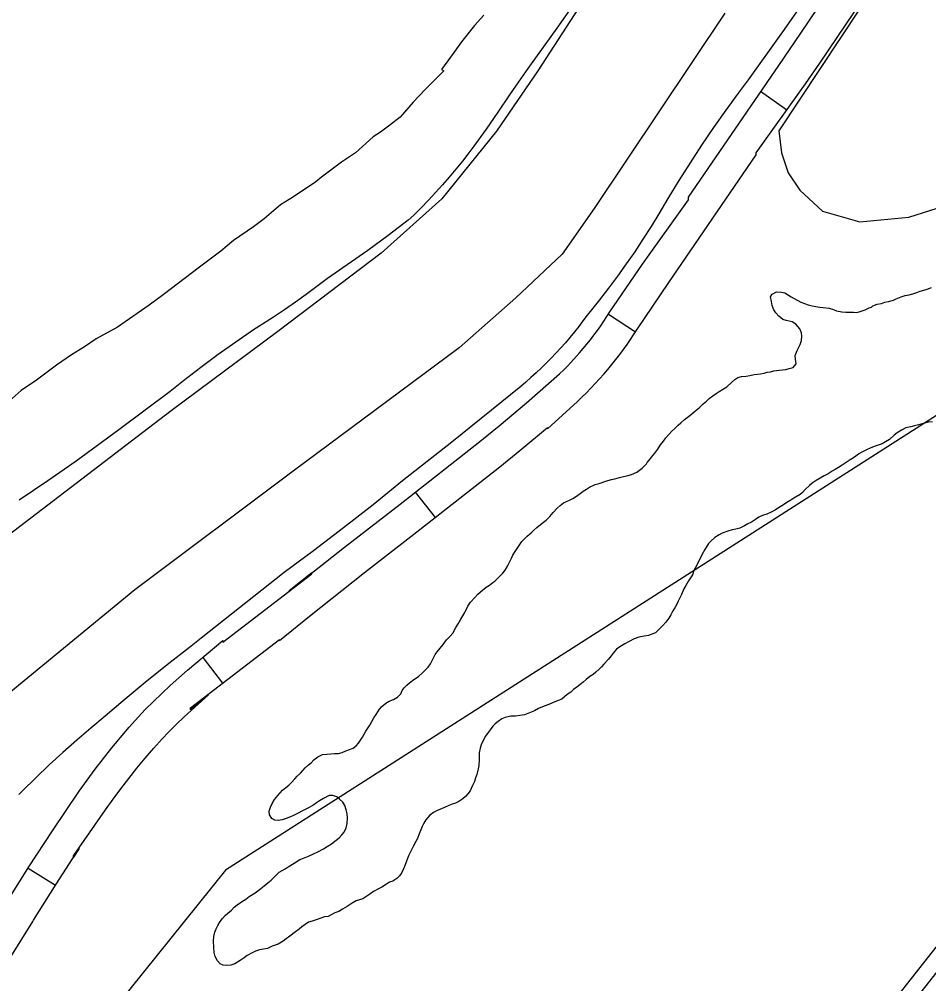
# Model space of a CAD drawing. Extents: x 3161665 to 3199565, y 885729 to 911164.
# Drawn here: x 3192869 to 3193713, y 905948 to 906843 of the extents above; entities that cross this region are included whole.
import ezdxf

# ---------------------------------------------------------------- set-up
doc = ezdxf.new("R2010")
doc.units = 0
for name, color, linetype in [('V-LEVE-TOET', 7, 'Continuous'), ('V-ROAD-CNTR', 7, 'Continuous'), ('V-SITE-VEGE', 7, 'Continuous'), ('V-TOPO-SHOR', 7, 'Continuous')]:
    doc.layers.add(name, color=color, linetype=linetype)

msp = doc.modelspace()

# ---------------------------------------------------------------- linework, layer by layer
at = {"layer": 'V-LEVE-TOET'}
for points in [[(3193639.46, 906921.87), (3193609.02, 906876.33), (3193577.78, 906831.32), (3193545.77, 906786.86), (3193536.67, 906774.51)], [(3193392.53, 906869.46), (3193368.37, 906834.92), (3193350.04, 906809.48), (3193341.38, 906797.34), (3193332.81, 906785.13), (3193324.35, 906772.84), (3193324.35, 906772.83), (3193313.64, 906756.79), (3193302.66, 906740.94), (3193291.41, 906725.28), (3193286.79, 906719.02), (3193286.79, 906719.02), (3193280.83, 906711.43), (3193274.73, 906703.94), (3193268.51, 906696.57), (3193262.16, 906689.3), (3193255.68, 906682.14), (3193249.08, 906675.1), (3193242.36, 906668.17), (3193235.52, 906661.36), (3193230.47, 906656.48), (3193230.47, 906656.48), (3193211.82, 906642.38), (3193192.94, 906628.59), (3193173.85, 906615.11), (3193155.38, 906602.51), (3193145.63, 906595), (3193135.75, 906587.65), (3193125.75, 906580.48), (3193115.63, 906573.48), (3193105.39, 906566.65)], [(3193536.67, 906774.51), (3193525.07, 906758.67), (3193513.75, 906742.63), (3193502.72, 906726.39), (3193491.97, 906709.97), (3193481.5, 906693.36), (3193471.33, 906676.57), (3193463.05, 906662.39)], [(3193463.05, 906662.39), (3193455.78, 906650.58), (3193448.3, 906638.9), (3193440.61, 906627.34), (3193432.73, 906615.93), (3193424.65, 906604.65), (3193416.37, 906593.51), (3193407.9, 906582.52), (3193399.24, 906571.68), (3193396.45, 906568.28)], [(3193105.39, 906566.65), (3193095.04, 906560), (3193086.78, 906554.88), (3193070.25, 906543.47), (3193053.9, 906531.77), (3193037.76, 906519.79), (3193021.82, 906507.55), (3193009.33, 906497.64), (3193009.33, 906497.64), (3192961.65, 906461.85), (3192922.26, 906432.92), (3192895.94, 906414.56), (3192869.3, 906396.65)], [(3193396.45, 906568.28), (3193392.58, 906563.05), (3193388.63, 906557.89), (3193384.58, 906552.8), (3193380.44, 906547.79), (3193376.22, 906542.84), (3193371.91, 906537.97), (3193367.52, 906533.18), (3193363.04, 906528.46), (3193358.48, 906523.82), (3193353.85, 906519.27), (3193349.13, 906514.79), (3193344.34, 906510.4), (3193339.47, 906506.09), (3193335.03, 906502.29)], [(3193335.03, 906502.29), (3193270.87, 906450.48), (3193224.95, 906414.51)], [(3193224.95, 906414.51), (3193197.87, 906392.44), (3193170.4, 906370.85), (3193142.56, 906349.73), (3193115.1, 906329.64)], [(3193115.1, 906329.64), (3193038.34, 906268.45), (3193027.39, 906259.87)], [(3193027.39, 906259.87), (3193006.61, 906243.77), (3192986.11, 906227.3), (3192965.9, 906210.48), (3192949.08, 906196.03)], [(3192949.08, 906196.03), (3192935.8, 906185.07), (3192922.71, 906173.89), (3192909.81, 906162.47), (3192897.12, 906150.83), (3192884.63, 906138.98), (3192872.35, 906126.9), (3192868.92, 906123.46)]]:
    msp.add_lwpolyline(points, dxfattribs=at)
at = {"layer": 'V-ROAD-CNTR'}
for p, q in [((3193557.42, 906776.4), (3193581.86, 906759.01)), ((3193416.26, 906569.32), (3193441.41, 906552.97)), ((3193236.92, 906404.05), (3193255.45, 906380.46)), ((3193039.84, 906250.49), (3193058.14, 906226.72)), ((3192877.61, 906055.16), (3192903.04, 906039.24))]:
    msp.add_line(p, q, dxfattribs=at)
for points in [[(3192860.05, 905970.19), (3192881.93, 906005.5), (3192882.65, 906006.68), (3192903.61, 906040.15), (3192925.11, 906073.2), (3192919.84, 906065.39), (3192919.84, 906066.59), (3192949.53, 906109.23), (3192956.57, 906119.08), (3192963.76, 906128.79), (3192971.11, 906138.37), (3192978.62, 906147.83), (3192986.3, 906157.16), (3192994.13, 906166.35), (3193001.97, 906175.25), (3193007.77, 906181.24), (3193014.98, 906188.48), (3193022.32, 906195.57), (3193045.05, 906216.09), (3193028.31, 906202), (3193028.31, 906203.75), (3193110.88, 906267.32), (3193110.88, 906266.26), (3193138.86, 906289.02), (3193189.67, 906329.59), (3193241.29, 906369.35), (3193315.48, 906427.6), (3193334.02, 906442.68), (3193359.56, 906464.07), (3193359.8, 906464.28), (3193359.8, 906462.98), (3193387.41, 906488.36), (3193391.64, 906492.37), (3193395.83, 906496.46), (3193399.96, 906500.64), (3193404, 906504.88), (3193407.97, 906509.19), (3193411.86, 906513.57), (3193415.68, 906518.02), (3193419.42, 906522.53), (3193423.08, 906527.11), (3193426.66, 906531.75), (3193430.16, 906536.46), (3193433.57, 906541.22), (3193442.65, 906554.88), (3193457.33, 906576.88), (3193472.36, 906598.59), (3193553.48, 906717.14), (3193553.48, 906719.12), (3193599.01, 906783.12), (3193612.53, 906802.38), (3193699.91, 906932.29)], [(3192857.16, 906022.49), (3192878.32, 906056.3), (3192900.11, 906089.78), (3192925.02, 906126.52), (3192932.31, 906136.73), (3192939.8, 906146.85), (3192955.29, 906166.69), (3192963.29, 906176.42), (3192971.45, 906186), (3192979.92, 906195.61), (3192986.37, 906202.27), (3192993.94, 906209.86), (3193001.65, 906217.32), (3193009.48, 906224.64), (3193017.45, 906231.83), (3193025.54, 906238.88), (3193058.31, 906266.46), (3193058.31, 906264.71), (3193140.88, 906328.28), (3193140.88, 906329.34), (3193120.03, 906312.38), (3193171.16, 906353.19), (3193222.88, 906393.03), (3193296.75, 906451.04), (3193314.93, 906465.81), (3193340.09, 906486.89), (3193370.86, 906514), (3193374.67, 906517.73), (3193378.42, 906521.53), (3193389.27, 906533.31), (3193392.74, 906537.36), (3193396.15, 906541.47), (3193399.48, 906545.64), (3193402.74, 906549.87), (3193405.93, 906554.15), (3193409.04, 906558.49), (3193417.59, 906571.38), (3193447.85, 906615.88), (3193490.66, 906675.49), (3193490.66, 906677.83), (3193574.42, 906800.31), (3193594.95, 906830.18), (3193642.53, 906901.1)], [(3193524.22, 906848.92), (3193402.93, 906667.38), (3193373.34, 906625.18), (3193330.39, 906584.5), (3193277.55, 906537.96), (3193123.69, 906423.54), (3192976.72, 906313.42), (3192858.09, 906215.87)], [(3193231.36, 905345.84), (3193307.49, 905444.34), (3193586.69, 905787.55), (3193851.39, 906123.91), (3194020.26, 906339.82), (3194091.17, 906421.53), (3194121.54, 906456.37), (3194153.86, 906482.21), (3194215.52, 906492.55), (3194314.12, 906481.89), (3194424.79, 906468.15), (3194500.02, 906448.23), (3194552.75, 906432.96), (3194605.7, 906429.47), (3194679.59, 906425.3), (3194722.51, 906417.39), (3194747.94, 906406.45), (3194811.46, 906359.43), (3195143.57, 906066.23), (3195364.6, 905881.16), (3195542.7, 905736.49), (3195997.92, 905351.12)], [(3193303.62, 905463.35), (3193574.98, 905796.92), (3193839.59, 906133.17), (3194008.68, 906349.36), (3194079.85, 906431.37), (3194093.22, 906446.7)]]:
    msp.add_lwpolyline(points, dxfattribs=at)
at = {"layer": 'V-SITE-VEGE'}
msp.add_lwpolyline([(3193300.69, 906846.93), (3193291.95, 906837.26), (3193279.91, 906822.19), (3193272.24, 906811.42), (3193261.29, 906796.35), (3193263.45, 906795.25), (3193245.98, 906778.06), (3193235.05, 906766.23), (3193223.03, 906752.25), (3193213.22, 906744.75), (3193204.5, 906738.32), (3193197.97, 906734.04), (3193181.6, 906719.01), (3193168.53, 906710.45), (3193150.01, 906696.52), (3193144.56, 906692.23), (3193123.87, 906678.31), (3193111.89, 906670.83), (3193096.63, 906657.95), (3193086.82, 906650.45), (3193068.3, 906637.61), (3193056.31, 906627.96), (3193036.67, 906612.98), (3193002.91, 906587.23), (3192989.83, 906577.58), (3192960.43, 906557.24), (3192940.84, 906546.57), (3192929.96, 906539.08), (3192917.98, 906531.59), (3192903.82, 906521.96), (3192885.3, 906508.03), (3192871.14, 906498.39), (3192851.5, 906481.22)], dxfattribs=at)
at = {"layer": 'V-TOPO-SHOR'}
for points in [[(3193538.67, 907085.37), (3193350.55, 906795.23), (3193312.22, 906739.33), (3193261.43, 906676.35), (3193205.34, 906625.83), (3193109.22, 906553.18), (3193010.43, 906479.65), (3192796.81, 906316.62)], [(3193725.9, 906968.56), (3193574.34, 906739.64), (3193576.96, 906719.2), (3193583.14, 906700.53), (3193593.77, 906684.51), (3193615.05, 906664.91), (3193649.68, 906655.06), (3193695.01, 906659.41), (3193734.13, 906671.76), (3193931.52, 906728.19), (3194032.81, 906729.75), (3194160.73, 906715.25), (3194206.93, 906709.82), (3194244.24, 906707.96), (3194275.34, 906707), (3194303.77, 906703.39), (3194325.97, 906698.89), (3194343.73, 906693.52), (3194428.95, 906656.02), (3194539.05, 906620.23), (3194603.89, 906608.54), (3194665.19, 906605.74)], [(3193579.86, 906589.08), (3193582.56, 906587.69), (3193585.84, 906585.51), (3193588.54, 906583.74), (3193594.92, 906580.36), (3193598.21, 906579.35), (3193601.5, 906577.95), (3193605.18, 906576.93), (3193608.87, 906576.5), (3193612.37, 906575.88), (3193615.47, 906575.46), (3193621.1, 906574.81), (3193624.98, 906573.79), (3193627.88, 906572.59), (3193632.93, 906571.56), (3193636.42, 906571.33), (3193639.73, 906571.29), (3193643.81, 906571.24), (3193646.92, 906570.82), (3193649.84, 906571.75), (3193654.53, 906573.45), (3193658.24, 906575.16), (3193660.39, 906575.91), (3193661.77, 906577.06), (3193665.67, 906578.57), (3193669.76, 906579.3), (3193672.89, 906580.43), (3193676.2, 906580.98), (3193680.68, 906582.29), (3193683.42, 906583.62), (3193687.91, 906585.32), (3193691.62, 906586.64), (3193695.32, 906587.37), (3193698.64, 906588.3), (3193702.54, 906589.43), (3193705.47, 906590.56), (3193708.98, 906591.69), (3193711.91, 906592.62), (3193716.2, 906594.13)], [(3197261.66, 905150.34), (3197052.88, 905644.64), (3196969.45, 905753.07), (3196711.64, 905929.22), (3195837.34, 906264.32), (3195445.7, 906465.08), (3195094.54, 906590.8), (3194795.59, 906558.21), (3193954.03, 906576.2), (3193736.24, 906485.14), (3193060.94, 906053.14), (3192933.83, 905895.25)], [(3193335.73, 906358.18), (3193338.29, 906360.88), (3193340.64, 906363.18), (3193344.57, 906366.44), (3193347.12, 906368.75), (3193349.88, 906371.24), (3193354.78, 906375.27), (3193358.51, 906378.14), (3193361.85, 906381.6), (3193364.81, 906385.07), (3193368.75, 906389.11), (3193371.5, 906391.6), (3193374.64, 906394.29), (3193380.11, 906396.75), (3193383.24, 906398.08), (3193386.57, 906400.37), (3193389.9, 906402.86), (3193392.65, 906404.97), (3193395.78, 906406.88), (3193398.72, 906408.79), (3193404, 906411.26), (3193407.51, 906412.19), (3193412.78, 906413.88), (3193415.71, 906415.01), (3193419.21, 906415.75), (3193422.14, 906416.49), (3193426.62, 906417.61), (3193430.13, 906418.54), (3193434.42, 906419.66), (3193437.54, 906420.4), (3193442.43, 906422.68), (3193445.17, 906424.39), (3193447.53, 906426.51), (3193449.89, 906428.81), (3193451.46, 906430.54), (3193452.06, 906431.51), (3193454.23, 906434.21), (3193456.2, 906436.52), (3193459.16, 906440.18), (3193461.92, 906444.03), (3193464.69, 906447.89), (3193467.26, 906451.36), (3193469.63, 906454.64), (3193472.38, 906457.52), (3193474.95, 906460.61), (3193477.7, 906463.3), (3193481.04, 906466.17), (3193483.39, 906468.48), (3193486.74, 906471.55), (3193489.28, 906473.27), (3193491.83, 906475.19), (3193495.37, 906478.26), (3193497.72, 906480.18), (3193500.47, 906482.48), (3193504.21, 906486.13), (3193507.15, 906488.62), (3193509.71, 906490.93), (3193513.24, 906493.61), (3193516.18, 906495.71), (3193518.92, 906497.62), (3193523.03, 906500.11), (3193525.97, 906502.02), (3193530.29, 906506.05), (3193533.44, 906508.74), (3193536.37, 906510.45), (3193539.88, 906511.38), (3193543.97, 906511.92), (3193547.48, 906512.27), (3193551.37, 906513.2), (3193557.41, 906513.9), (3193560.72, 906514.45), (3193563.65, 906515.39), (3193566.77, 906515.94), (3193569.69, 906516.87), (3193574.56, 906517.21), (3193580.79, 906517.91), (3193583.91, 906518.85), (3193587.62, 906519.97), (3193590.57, 906523.25), (3193589.84, 906527.53), (3193589.49, 906530.84), (3193591.49, 906535.48), (3193594.08, 906541.29), (3193595.29, 906544.97), (3193595.73, 906548.85), (3193595.37, 906551.96), (3193593.86, 906555.87), (3193590.22, 906560.19), (3193586.74, 906562.17), (3193581.31, 906563.6), (3193578.21, 906564.41), (3193574.36, 906567.37), (3193571.48, 906570.71), (3193569.76, 906573.26), (3193568.25, 906577.36), (3193567.51, 906581.06), (3193566.78, 906585.34), (3193568.18, 906588.05), (3193572.09, 906590.15), (3193576.75, 906589.9), (3193579.86, 906589.08)], [(3193717.11, 906469.49), (3193713.02, 906468.95), (3193709.7, 906468.22), (3193704.05, 906466.72), (3193700.34, 906465.6), (3193696.83, 906464.67), (3193692.35, 906463.75), (3193688.24, 906461.66), (3193684.13, 906459.18), (3193681.38, 906457.07), (3193677.06, 906453.04), (3193673.53, 906450.74), (3193670.21, 906449.03), (3193665.72, 906447.53), (3193662.8, 906446.59), (3193659.27, 906444.88), (3193656.35, 906443.75), (3193652.05, 906441.66), (3193649.11, 906440.14), (3193643.62, 906436.12), (3193640.49, 906434.01), (3193636.76, 906431.53), (3193633.04, 906429.04), (3193629.71, 906427.14), (3193626.58, 906425.23), (3193624.03, 906423.51), (3193620.12, 906421.22), (3193616.6, 906419.32), (3193612.68, 906417.22), (3193609.16, 906414.93), (3193605.24, 906412.45), (3193602.89, 906410.34), (3193598.76, 906406.5), (3193596.39, 906403.8), (3193594.04, 906401.88), (3193588.36, 906398.45), (3193585.62, 906396.54), (3193581.7, 906394.44), (3193578.57, 906392.34), (3193575.63, 906390.62), (3193571.13, 906387.76), (3193567.41, 906385.47), (3193563.11, 906383.77), (3193559.21, 906382.45), (3193555.88, 906380.74), (3193552.75, 906378.83), (3193549.03, 906376.35), (3193545.7, 906374.63), (3193542.57, 906372.92), (3193538.07, 906370.64), (3193534.57, 906369.9), (3193531.06, 906369.16), (3193526.96, 906368.04), (3193521.69, 906365.97), (3193518.95, 906364.64), (3193514.84, 906362.16), (3193511.3, 906358.7), (3193509.14, 906356.39), (3193507.16, 906353.49), (3193505.57, 906350.79), (3193502.99, 906345.77), (3193501.39, 906342.48), (3193499.6, 906339), (3193497.82, 906335.72), (3193495.63, 906331.27), (3193494.22, 906327.4)], [(3193148.07, 906117.5), (3193145.32, 906115.58), (3193141.99, 906113.1), (3193137.1, 906110.62), (3193132.41, 906108.35), (3193128.3, 906106.06), (3193124, 906103.97), (3193121.07, 906102.84), (3193117.16, 906101.13), (3193113.45, 906100.01), (3193109.75, 906099.27), (3193106.64, 906099.7), (3193103.74, 906101.09), (3193101.64, 906104.42), (3193101.29, 906107.93), (3193102.51, 906111.8), (3193104.1, 906115.09), (3193106.28, 906118.76), (3193109.24, 906122.61), (3193111.6, 906124.92), (3193113.77, 906127.42), (3193116.71, 906129.91), (3193119.46, 906132.21), (3193122.02, 906134.71), (3193125.16, 906137.98), (3193127.33, 906140.29), (3193130.28, 906143.37), (3193134.81, 906148.17), (3193137.76, 906150.86), (3193140.31, 906152.97), (3193142.87, 906155.67), (3193146.59, 906158.35), (3193150.7, 906160.44), (3193154.78, 906160.78), (3193158.68, 906161.12), (3193161.99, 906161.47), (3193165.68, 906161.63), (3193169.19, 906162.36), (3193172.51, 906163.88), (3193175.83, 906165.2), (3193179.15, 906166.53), (3193182.09, 906168.63), (3193184.26, 906170.94), (3193188.02, 906176.73), (3193189.41, 906179.44), (3193191, 906182.33), (3193192.78, 906185.03), (3193194.76, 906187.93), (3193196.74, 906191.21), (3193198.53, 906194.5), (3193200.51, 906197.78), (3193203.87, 906202.79), (3193206.04, 906205.1), (3193209.57, 906208.17), (3193212.71, 906210.08), (3193216.81, 906211.59), (3193220.33, 906213.88), (3193223.48, 906216.76), (3193224.87, 906219.86), (3193226.65, 906222.56), (3193229.02, 906225.06), (3193231.57, 906227.17), (3193235.68, 906230.23), (3193239.8, 906233.1), (3193243.92, 906236.55), (3193246.87, 906239.44), (3193248.84, 906241.75), (3193251.21, 906244.64), (3193253, 906248.5), (3193255.39, 906253.34), (3193257.36, 906255.84), (3193259.93, 906259.31), (3193262.69, 906262.78), (3193266.05, 906267.02), (3193269.2, 906270.29), (3193271.76, 906273.18), (3193274.73, 906278.39), (3193276.72, 906281.87), (3193279.29, 906286.12), (3193281.08, 906289.21), (3193282.87, 906292.49), (3193285.85, 906298.29), (3193288.23, 906301.96), (3193292.16, 906306.19), (3193294.92, 906309.27), (3193297.47, 906311.57), (3193302.58, 906315.79), (3193305.91, 906317.89), (3193308.85, 906320.19), (3193310.81, 906321.53), (3193311.4, 906322.11), (3193315.72, 906326.33), (3193318.09, 906328.83), (3193320.26, 906331.53), (3193322.44, 906335.39), (3193324.43, 906339.26), (3193326.22, 906342.74), (3193327.61, 906345.64), (3193330.38, 906349.89), (3193331.97, 906352.59), (3193335.73, 906358.18)], [(3193494.22, 906327.4), (3193490.66, 906321.8), (3193488.08, 906317.36), (3193486.29, 906314.27), (3193484.09, 906309.04), (3193482.5, 906305.95), (3193480.91, 906303.05), (3193479.71, 906300.15), (3193477.73, 906296.87), (3193476.14, 906293.97), (3193474.16, 906290.3), (3193472.18, 906287.21), (3193469.41, 906283.35), (3193466.66, 906280.47), (3193464.69, 906278.16), (3193462.33, 906275.85), (3193459.97, 906273.55), (3193456.65, 906272.22), (3193453.52, 906271.09), (3193449.43, 906270.55), (3193444.56, 906269.44), (3193440.07, 906267.94), (3193434.79, 906265.08), (3193431.46, 906263.37), (3193426.77, 906260.51), (3193423.82, 906258.21), (3193420.67, 906254.75), (3193418.7, 906252.24), (3193416.13, 906248.97), (3193412, 906244.54), (3193409.83, 906242.04), (3193407.67, 906239.93), (3193404.52, 906236.85), (3193401.97, 906234.94), (3193399.04, 906233.03), (3193395.5, 906230.15), (3193392.75, 906227.65), (3193389.81, 906225.35), (3193386.87, 906223.05), (3193383.92, 906220.76), (3193381.17, 906218.45), (3193378.04, 906216.16), (3193372.93, 906211.94), (3193369.42, 906210.62), (3193364.15, 906208.54), (3193360.82, 906207.02), (3193356.53, 906205.32), (3193351.25, 906203.24), (3193347.54, 906201.15), (3193341.48, 906198.69), (3193338.16, 906197.37), (3193333.87, 906196.64), (3193329.98, 906196.29), (3193325.51, 906196.15), (3193320.24, 906194.85), (3193317.31, 906193.72), (3193313.98, 906191.23), (3193311.23, 906188.93), (3193308.87, 906186.81), (3193306.31, 906183.34), (3193304.53, 906180.84), (3193301.96, 906177.56), (3193298.38, 906170.6), (3193297.17, 906166.53), (3193296.34, 906162.07), (3193296.11, 906158.96), (3193296.08, 906155.85), (3193295.82, 906150.41), (3193295.2, 906147.11), (3193293.97, 906142.07), (3193292.96, 906138.78), (3193291.76, 906135.49), (3193290.16, 906131.81), (3193287.77, 906126.98), (3193285.79, 906123.89), (3193283.63, 906121.58), (3193281.07, 906119.28), (3193277.35, 906116.79), (3193274.42, 906115.27), (3193270.32, 906114.15), (3193264.66, 906111.69), (3193261.14, 906110.17), (3193257.23, 906108.66), (3193253.71, 906106.76), (3193250.57, 906104.27), (3193246.64, 906100.04), (3193244.85, 906096.75), (3193243.45, 906093.85), (3193242.05, 906090.56), (3193240.46, 906086.89), (3193238.85, 906082.63), (3193237.46, 906079.73), (3193235.07, 906075.28), (3193232.89, 906070.84), (3193230.69, 906066.39), (3193228.89, 906061.55), (3193227.49, 906058.26), (3193226.08, 906054.39), (3193224.49, 906050.9), (3193222.32, 906047.82), (3193219.76, 906045.32)], [(3193219.76, 906045.32), (3193216.04, 906043.03), (3193213.11, 906041.9), (3193210.37, 906040.18), (3193205.87, 906037.51), (3193202.73, 906035.79), (3193198.24, 906033.32), (3193194.71, 906030.83), (3193190.98, 906028.35), (3193188.24, 906026.63), (3193185.31, 906025.69), (3193182, 906024.56), (3193178.48, 906022.66), (3193173.77, 906019.41), (3193169.46, 906016.93), (3193165.94, 906014.83), (3193162.23, 906013.51), (3193158.71, 906011.61), (3193155.97, 906010.28), (3193152.66, 906009.73), (3193145.83, 906007.48), (3193141.15, 906005.78), (3193137.83, 906004.85), (3193131.75, 906000.64), (3193129.01, 905998.34), (3193125.67, 905996.05), (3193120.38, 905991.83), (3193117.24, 905989.53), (3193114.3, 905987.23), (3193109.6, 905984.56), (3193104.13, 905982.49), (3193099.64, 905980.6), (3193096.13, 905979.86), (3193092.23, 905979.32), (3193088.53, 905978), (3193085.59, 905976.28), (3193080.89, 905973.81), (3193078.15, 905971.9), (3193074.43, 905969.41), (3193069.34, 905966.17), (3193065.82, 905964.85), (3193061.74, 905964.7), (3193058.63, 905964.93), (3193055.73, 905966.32), (3193053.23, 905969.07), (3193051.34, 905973.18), (3193050.41, 905976.88), (3193049.88, 905981.55), (3193049.55, 905987.2), (3193049.99, 905991.47), (3193051.01, 905995.54), (3193052.02, 905998.83), (3193053.61, 906001.73), (3193055.98, 906005.4), (3193057.96, 906008.29), (3193060.52, 906010.99), (3193063.07, 906013.29), (3193066.41, 906016.17), (3193068.97, 906018.86), (3193071.52, 906020.97), (3193076.42, 906024.41), (3193079.55, 906026.32), (3193082.89, 906028.81), (3193088.18, 906032.25), (3193090.73, 906033.97), (3193093.47, 906036.08), (3193096.8, 906038.57), (3193099.95, 906041.45), (3193103.08, 906043.74), (3193105.44, 906046.05), (3193108.2, 906048.93), (3193110.56, 906051.24), (3193113.49, 906052.96), (3193116.24, 906054.48), (3193118.98, 906056.39), (3193124.66, 906059.83), (3193129.75, 906063.07), (3193133.26, 906064.4), (3193137.76, 906066.09), (3193142.45, 906068.37), (3193146.55, 906070.27), (3193151.64, 906072.94), (3193155.16, 906075.03), (3193159.28, 906077.71), (3193163.59, 906080.96), (3193166.14, 906083.27), (3193168.7, 906085.96), (3193170.87, 906088.46), (3193172.66, 906092.33), (3193173.69, 906096.6), (3193173.94, 906101.45), (3193173.59, 906105.54), (3193172.86, 906109.24), (3193171.54, 906113.34), (3193169.83, 906116.28), (3193166.56, 906119.23), (3193164.05, 906121.2), (3193160.37, 906122.61), (3193156.87, 906122.45), (3193151.79, 906119.79), (3193148.07, 906117.5)]]:
    msp.add_lwpolyline(points, dxfattribs=at)

doc.saveas('drawing.dxf')
